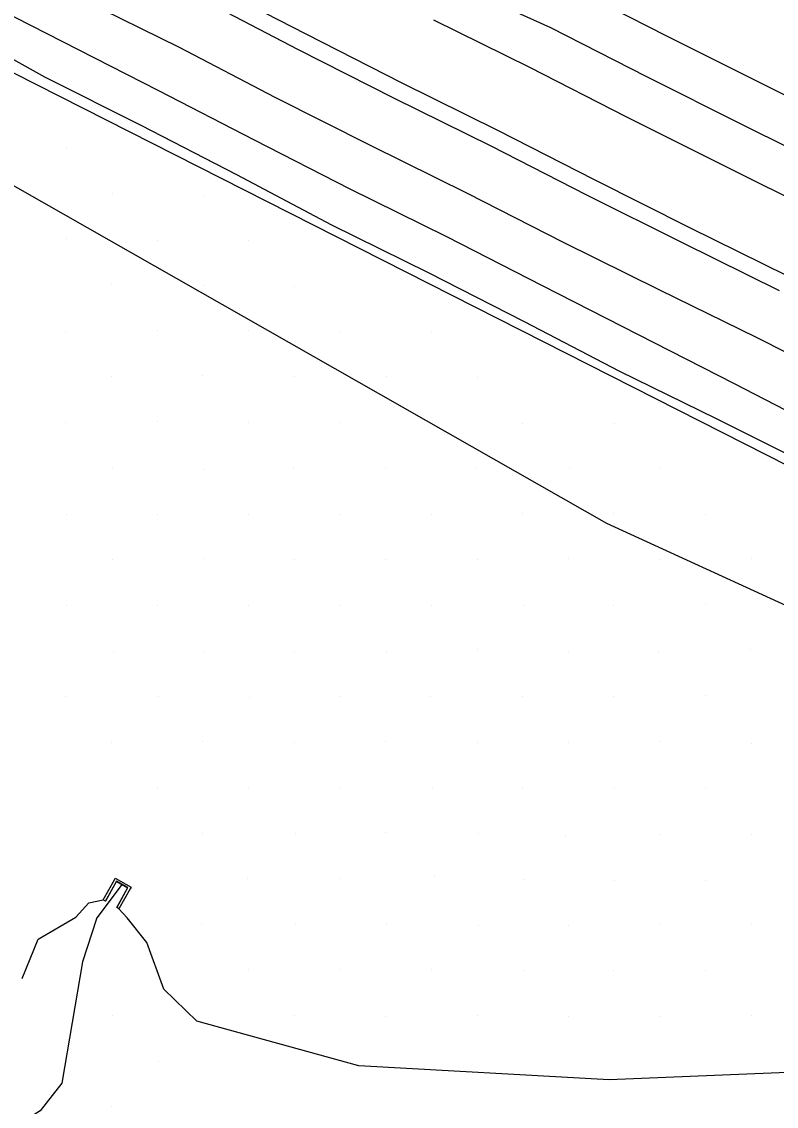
# Model space of a CAD drawing. Extents: x 1602514 to 1609837, y 863887 to 871157.
# Drawn here: x 1606498.7 to 1606674, y 866022.4 to 866274.3 of the extents above; entities that cross this region are included whole.
import ezdxf

# ---------------------------------------------------------------- set-up
doc = ezdxf.new("R2010")
doc.units = 0
for name, color, linetype in [('Survey-Centerline', 7, 'Continuous'), ('Survey-Drainage structures-concrete', 7, 'Continuous'), ('Survey-Edge of pavement', 7, 'Continuous'), ('Survey-Flow line', 7, 'Continuous'), ('Survey-Ridge Lines', 7, 'Continuous'), ('Survey-Safety', 7, 'Continuous'), ('Survey-Shoulders', 7, 'Continuous'), ('Survey-Spot dirt', 7, 'Continuous'), ('Survey-Vegetation trees', 7, 'Continuous')]:
    doc.layers.add(name, color=color, linetype=linetype)

msp = doc.modelspace()

# ---------------------------------------------------------------- linework, layer by layer
at = {"layer": 'Survey-Centerline'}
msp.add_lwpolyline([(1606691.13, 866189.94), (1606669.36, 866200.9), (1606646.91, 866211.9), (1606624.51, 866222.99), (1606602.26, 866234.38), (1606579.84, 866245.44), (1606557.52, 866256.69), (1606535.35, 866268.27), (1606512.94, 866279.33)], dxfattribs=at)
msp.add_lwpolyline([(1606691.13, 866189.94), (1606669.36, 866200.9), (1606646.91, 866211.9), (1606624.51, 866222.99), (1606602.26, 866234.38), (1606579.84, 866245.44), (1606557.52, 866256.69), (1606535.35, 866268.27), (1606512.94, 866279.33)], dxfattribs=at)
at = {"layer": 'Survey-Drainage structures-concrete'}
msp.add_lwpolyline([(1606520.75, 866068.55), (1606523.37, 866073.19), (1606520.73, 866074.7), (1606518.11, 866070.06), (1606517.59, 866070.36), (1606520.2, 866075), (1606520.42, 866075.39), (1606524.1, 866073.29), (1606523.88, 866072.9), (1606521.26, 866068.26), (1606520.75, 866068.55)], dxfattribs=at)
msp.add_lwpolyline([(1606520.75, 866068.55), (1606523.37, 866073.19), (1606520.73, 866074.7), (1606518.11, 866070.06), (1606517.59, 866070.36), (1606520.2, 866075), (1606520.42, 866075.39), (1606524.1, 866073.29), (1606523.88, 866072.9), (1606521.26, 866068.26), (1606520.75, 866068.55)], dxfattribs=at)
at = {"layer": 'Survey-Edge of pavement'}
for points in [[(1606485.93, 866281.09), (1606508.18, 866269.68), (1606530.43, 866258.28), (1606552.66, 866246.85), (1606574.92, 866235.47), (1606597.34, 866224.41), (1606619.6, 866213.02), (1606641.84, 866201.61), (1606664.13, 866190.29), (1606685.61, 866179.15)], [(1606485.93, 866281.09), (1606508.18, 866269.68), (1606530.43, 866258.28), (1606552.66, 866246.85), (1606574.92, 866235.47), (1606597.34, 866224.41), (1606619.6, 866213.02), (1606641.84, 866201.61), (1606664.13, 866190.29), (1606685.61, 866179.15)], [(1606674.71, 866211.74), (1606652.31, 866222.83), (1606629.96, 866234.02), (1606607.7, 866245.41), (1606585.28, 866256.47), (1606562.98, 866267.75), (1606540.84, 866279.38)], [(1606674.71, 866211.74), (1606652.31, 866222.83), (1606629.96, 866234.02), (1606607.7, 866245.41), (1606585.28, 866256.47), (1606562.98, 866267.75), (1606540.84, 866279.38)]]:
    msp.add_lwpolyline(points, dxfattribs=at)
at = {"layer": 'Survey-Flow line'}
msp.add_line((1606516.05, 866065.92), (1606522, 866073.88), dxfattribs=at)
msp.add_line((1606516.05, 866065.92), (1606522, 866073.88), dxfattribs=at)
for points in [[(1606598.68, 866283.29), (1606621.49, 866272.97), (1606643.8, 866261.55), (1606666, 866250.44), (1606688.04, 866239.52), (1606710.54, 866229.06), (1606732.96, 866216.98), (1606755.28, 866205.6), (1606777.51, 866194.14), (1606799.89, 866183.1), (1606822.08, 866171.58), (1606844.26, 866160.08), (1606866.5, 866148.69), (1606888.8, 866137.47), (1606910.7, 866125.29), (1606931.3, 866115.75)], [(1606598.68, 866283.29), (1606621.49, 866272.97), (1606643.8, 866261.55), (1606666, 866250.44), (1606688.04, 866239.52), (1606710.54, 866229.06), (1606732.96, 866216.98), (1606755.28, 866205.6), (1606777.51, 866194.14), (1606799.89, 866183.1), (1606822.08, 866171.58), (1606844.26, 866160.08), (1606866.5, 866148.69), (1606888.8, 866137.47), (1606910.7, 866125.29), (1606931.3, 866115.75)], [(1606516.05, 866065.92), (1606512.84, 866055.97), (1606507.99, 866027.76), (1606502.98, 866021.3), (1606499.31, 866018.98), (1606497.43, 866014.05), (1606494.46, 865995.34), (1606489.87, 865978.19), (1606491.22, 865960.77), (1606492.67, 865954.73), (1606496.71, 865949.53), (1606500.7, 865948.56), (1606503.92, 865944.49), (1606503.63, 865939.53), (1606500.04, 865931.46), (1606494.91, 865923.62), (1606490.81, 865920.26), (1606478.73, 865913.2), (1606476.96, 865910.03)], [(1606516.05, 866065.92), (1606512.84, 866055.97), (1606507.99, 866027.76), (1606502.98, 866021.3), (1606499.31, 866018.98), (1606497.43, 866014.05), (1606494.46, 865995.34), (1606489.87, 865978.19), (1606491.22, 865960.77), (1606492.67, 865954.73), (1606496.71, 865949.53), (1606500.7, 865948.56), (1606503.92, 865944.49), (1606503.63, 865939.53), (1606500.04, 865931.46), (1606494.91, 865923.62), (1606490.81, 865920.26), (1606478.73, 865913.2), (1606476.96, 865910.03)]]:
    msp.add_lwpolyline(points, dxfattribs=at)
at = {"layer": 'Survey-Ridge Lines'}
for points in [[(1606715.32, 866238.42), (1606692.46, 866249.05), (1606670.66, 866259.85), (1606648.51, 866270.94), (1606626.28, 866282.31)], [(1606715.32, 866238.42), (1606692.46, 866249.05), (1606670.66, 866259.85), (1606648.51, 866270.94), (1606626.28, 866282.31)], [(1606705.77, 866219.71), (1606683.61, 866230), (1606661.34, 866241.02), (1606639.1, 866252.16), (1606616.71, 866263.61), (1606594.4, 866274.62)], [(1606705.77, 866219.71), (1606683.61, 866230), (1606661.34, 866241.02), (1606639.1, 866252.16), (1606616.71, 866263.61), (1606594.4, 866274.62)], [(1606518.11, 866070.06), (1606520.72, 866074.61), (1606523.27, 866073.15), (1606520.75, 866068.55)], [(1606518.11, 866070.06), (1606520.72, 866074.61), (1606523.27, 866073.15), (1606520.75, 866068.55)], [(1606498.8, 866052.1), (1606502.49, 866061.17), (1606511.23, 866066.32), (1606514.3, 866069.67), (1606517.59, 866070.36)], [(1606498.8, 866052.1), (1606502.49, 866061.17), (1606511.23, 866066.32), (1606514.3, 866069.67), (1606517.59, 866070.36)], [(1606906.87, 866006.79), (1606879.63, 866008.27), (1606859.34, 866023.35), (1606833.7, 866029.1), (1606772.24, 866025.09), (1606712.25, 866031.69), (1606635.17, 866028.5), (1606576.95, 866031.77), (1606539.33, 866042.15), (1606531.66, 866049.55), (1606527.71, 866060.46), (1606523.17, 866066.12), (1606521.26, 866068.26)], [(1606906.87, 866006.79), (1606879.63, 866008.27), (1606859.34, 866023.35), (1606833.7, 866029.1), (1606772.24, 866025.09), (1606712.25, 866031.69), (1606635.17, 866028.5), (1606576.95, 866031.77), (1606539.33, 866042.15), (1606531.66, 866049.55), (1606527.71, 866060.46), (1606523.17, 866066.12), (1606521.26, 866068.26)]]:
    msp.add_lwpolyline(points, dxfattribs=at)
at = {"layer": 'Survey-Safety'}
msp.add_lwpolyline([(1606858.49, 866079.37), (1606754.46, 866131.61), (1606620.04, 866199.84), (1606475.44, 866273.19), (1606354.02, 866337.22)], dxfattribs=at)
msp.add_lwpolyline([(1606858.49, 866079.37), (1606754.46, 866131.61), (1606620.04, 866199.84), (1606475.44, 866273.19), (1606354.02, 866337.22)], dxfattribs=at)
at = {"layer": 'Survey-Shoulders'}
for points in [[(1606681.58, 866171.28), (1606660.07, 866182.07), (1606637.62, 866193.06), (1606615.43, 866204.58), (1606593.17, 866215.97), (1606570.75, 866227.03), (1606548.65, 866238.73), (1606526.41, 866250.14), (1606504.07, 866261.37), (1606482.21, 866273.56), (1606458.36, 866285.14)], [(1606681.58, 866171.28), (1606660.07, 866182.07), (1606637.62, 866193.06), (1606615.43, 866204.58), (1606593.17, 866215.97), (1606570.75, 866227.03), (1606548.65, 866238.73), (1606526.41, 866250.14), (1606504.07, 866261.37), (1606482.21, 866273.56), (1606458.36, 866285.14)], [(1606676.45, 866215.26), (1606654.05, 866226.36), (1606631.7, 866237.55), (1606609.44, 866248.94), (1606587.03, 866260), (1606564.76, 866271.38), (1606542.54, 866282.83)], [(1606676.45, 866215.26), (1606654.05, 866226.36), (1606631.7, 866237.55), (1606609.44, 866248.94), (1606587.03, 866260), (1606564.76, 866271.38), (1606542.54, 866282.83)]]:
    msp.add_lwpolyline(points, dxfattribs=at)
at = {"layer": 'Survey-Spot dirt'}
for p, q in [((1606509.07, 866244.91), (1606509.07, 866244.91)), ((1606509.07, 866244.91), (1606509.07, 866244.91)), ((1606519.72, 866234.42), (1606519.72, 866234.42)), ((1606519.72, 866234.42), (1606519.72, 866234.42)), ((1606540.9, 866233.83), (1606540.9, 866233.83)), ((1606540.9, 866233.83), (1606540.9, 866233.83)), ((1606509.12, 866223.83), (1606509.12, 866223.83)), ((1606509.12, 866223.83), (1606509.12, 866223.83)), ((1606530.23, 866223.41), (1606530.23, 866223.41)), ((1606530.23, 866223.41), (1606530.23, 866223.41)), ((1606551.27, 866223.58), (1606551.27, 866223.58)), ((1606551.27, 866223.58), (1606551.27, 866223.58)), ((1606519.48, 866213.4), (1606519.48, 866213.4)), ((1606519.48, 866213.4), (1606519.48, 866213.4)), ((1606540.84, 866213), (1606540.84, 866213)), ((1606540.84, 866213), (1606540.84, 866213)), ((1606562.06, 866212.85), (1606562.06, 866212.85)), ((1606562.06, 866212.85), (1606562.06, 866212.85)), ((1606508.79, 866202.39), (1606508.79, 866202.39)), ((1606508.79, 866202.39), (1606508.79, 866202.39)), ((1606530.13, 866202.67), (1606530.13, 866202.67)), ((1606530.13, 866202.67), (1606530.13, 866202.67)), ((1606551.44, 866202.5), (1606551.44, 866202.5)), ((1606551.44, 866202.5), (1606551.44, 866202.5)), ((1606572.6, 866202.26), (1606572.6, 866202.26)), ((1606572.6, 866202.26), (1606572.6, 866202.26)), ((1606593.81, 866202.22), (1606593.81, 866202.22)), ((1606593.81, 866202.22), (1606593.81, 866202.22)), ((1606519.62, 866191.93), (1606519.62, 866191.93)), ((1606519.62, 866191.93), (1606519.62, 866191.93)), ((1606540.66, 866192.07), (1606540.66, 866192.07)), ((1606540.66, 866192.07), (1606540.66, 866192.07)), ((1606562.06, 866191.82), (1606562.06, 866191.82)), ((1606562.06, 866191.82), (1606562.06, 866191.82)), ((1606583.43, 866191.77), (1606583.43, 866191.77)), ((1606583.43, 866191.77), (1606583.43, 866191.77)), ((1606604.64, 866191.69), (1606604.64, 866191.69)), ((1606604.64, 866191.69), (1606604.64, 866191.69)), ((1606508.92, 866181.16), (1606508.92, 866181.16)), ((1606508.92, 866181.16), (1606508.92, 866181.16)), ((1606530.23, 866181.39), (1606530.23, 866181.39)), ((1606530.23, 866181.39), (1606530.23, 866181.39)), ((1606551.45, 866181.21), (1606551.45, 866181.21)), ((1606551.45, 866181.21), (1606551.45, 866181.21)), ((1606572.47, 866181.23), (1606572.47, 866181.23)), ((1606572.47, 866181.23), (1606572.47, 866181.23)), ((1606593.98, 866180.98), (1606593.98, 866180.98)), ((1606593.98, 866180.98), (1606593.98, 866180.98)), ((1606615.06, 866180.99), (1606615.06, 866180.99)), ((1606615.06, 866180.99), (1606615.06, 866180.99)), ((1606636.4, 866181.03), (1606636.4, 866181.03)), ((1606636.4, 866181.03), (1606636.4, 866181.03)), ((1606625.89, 866170.84), (1606625.89, 866170.84)), ((1606625.89, 866170.84), (1606625.89, 866170.84)), ((1606519.69, 866170.59), (1606519.69, 866170.59)), ((1606519.69, 866170.59), (1606519.69, 866170.59)), ((1606540.89, 866170.38), (1606540.89, 866170.38)), ((1606540.89, 866170.38), (1606540.89, 866170.38)), ((1606561.87, 866170.6), (1606561.87, 866170.6)), ((1606561.87, 866170.6), (1606561.87, 866170.6)), ((1606583.13, 866170.68), (1606583.13, 866170.68)), ((1606583.13, 866170.68), (1606583.13, 866170.68)), ((1606604.38, 866170.6), (1606604.38, 866170.6)), ((1606604.38, 866170.6), (1606604.38, 866170.6)), ((1606646.82, 866170.56), (1606646.82, 866170.56)), ((1606646.82, 866170.56), (1606646.82, 866170.56)), ((1606509.1, 866159.94), (1606509.1, 866159.94)), ((1606509.1, 866159.94), (1606509.1, 866159.94)), ((1606530.32, 866159.91), (1606530.32, 866159.91)), ((1606530.32, 866159.91), (1606530.32, 866159.91)), ((1606551.45, 866159.83), (1606551.45, 866159.83)), ((1606551.45, 866159.83), (1606551.45, 866159.83)), ((1606572.66, 866159.91), (1606572.66, 866159.91)), ((1606572.66, 866159.91), (1606572.66, 866159.91)), ((1606593.84, 866159.92), (1606593.84, 866159.92)), ((1606593.84, 866159.92), (1606593.84, 866159.92)), ((1606615.05, 866160.11), (1606615.05, 866160.11)), ((1606615.05, 866160.11), (1606615.05, 866160.11)), ((1606636.03, 866160.08), (1606636.03, 866160.08)), ((1606636.03, 866160.08), (1606636.03, 866160.08)), ((1606657.52, 866159.89), (1606657.52, 866159.89)), ((1606657.52, 866159.89), (1606657.52, 866159.89)), ((1606519.72, 866149.38), (1606519.72, 866149.38)), ((1606519.72, 866149.38), (1606519.72, 866149.38)), ((1606541.08, 866149.55), (1606541.08, 866149.55)), ((1606541.08, 866149.55), (1606541.08, 866149.55)), ((1606562.03, 866149.28), (1606562.03, 866149.28)), ((1606562.03, 866149.28), (1606562.03, 866149.28)), ((1606583.12, 866149.35), (1606583.12, 866149.35)), ((1606583.12, 866149.35), (1606583.12, 866149.35)), ((1606604.44, 866149.28), (1606604.44, 866149.28)), ((1606604.44, 866149.28), (1606604.44, 866149.28)), ((1606625.73, 866149.63), (1606625.73, 866149.63)), ((1606625.73, 866149.63), (1606625.73, 866149.63)), ((1606646.85, 866149.33), (1606646.85, 866149.33)), ((1606646.85, 866149.33), (1606646.85, 866149.33)), ((1606668.13, 866149.61), (1606668.13, 866149.61)), ((1606668.13, 866149.61), (1606668.13, 866149.61)), ((1606509.1, 866138.61), (1606509.1, 866138.61)), ((1606509.1, 866138.61), (1606509.1, 866138.61)), ((1606530.2, 866138.65), (1606530.2, 866138.65)), ((1606530.2, 866138.65), (1606530.2, 866138.65)), ((1606551.42, 866138.73), (1606551.42, 866138.73)), ((1606551.42, 866138.73), (1606551.42, 866138.73)), ((1606572.68, 866138.69), (1606572.68, 866138.69)), ((1606572.68, 866138.69), (1606572.68, 866138.69)), ((1606593.9, 866138.76), (1606593.9, 866138.76)), ((1606593.9, 866138.76), (1606593.9, 866138.76)), ((1606615.19, 866138.78), (1606615.19, 866138.78)), ((1606615.19, 866138.78), (1606615.19, 866138.78)), ((1606636.17, 866138.61), (1606636.17, 866138.61)), ((1606636.17, 866138.61), (1606636.17, 866138.61)), ((1606657.44, 866138.99), (1606657.44, 866138.99)), ((1606657.44, 866138.99), (1606657.44, 866138.99)), ((1606562.08, 866128.05), (1606562.08, 866128.05)), ((1606562.08, 866128.05), (1606562.08, 866128.05)), ((1606604.49, 866128.41), (1606604.49, 866128.41)), ((1606604.49, 866128.41), (1606604.49, 866128.41)), ((1606625.67, 866128.12), (1606625.67, 866128.12)), ((1606625.67, 866128.12), (1606625.67, 866128.12)), ((1606646.64, 866128.08), (1606646.64, 866128.08)), ((1606646.64, 866128.08), (1606646.64, 866128.08)), ((1606667.93, 866128.47), (1606667.93, 866128.47)), ((1606667.93, 866128.47), (1606667.93, 866128.47)), ((1606519.92, 866127.9), (1606519.92, 866127.9)), ((1606519.92, 866127.9), (1606519.92, 866127.9)), ((1606540.95, 866127.97), (1606540.95, 866127.97)), ((1606540.95, 866127.97), (1606540.95, 866127.97)), ((1606583.33, 866127.9), (1606583.33, 866127.9)), ((1606583.33, 866127.9), (1606583.33, 866127.9)), ((1606508.88, 866117.46), (1606508.88, 866117.46)), ((1606508.88, 866117.46), (1606508.88, 866117.46)), ((1606530.35, 866117.47), (1606530.35, 866117.47)), ((1606530.35, 866117.47), (1606530.35, 866117.47)), ((1606551.52, 866117.33), (1606551.52, 866117.33)), ((1606551.52, 866117.33), (1606551.52, 866117.33)), ((1606572.4, 866117.54), (1606572.4, 866117.54)), ((1606572.4, 866117.54), (1606572.4, 866117.54)), ((1606593.72, 866117.57), (1606593.72, 866117.57)), ((1606593.72, 866117.57), (1606593.72, 866117.57)), ((1606615, 866117.5), (1606615, 866117.5)), ((1606615, 866117.5), (1606615, 866117.5)), ((1606636.13, 866117.45), (1606636.13, 866117.45)), ((1606636.13, 866117.45), (1606636.13, 866117.45)), ((1606657.57, 866117.86), (1606657.57, 866117.86)), ((1606657.57, 866117.86), (1606657.57, 866117.86)), ((1606519.64, 866106.87), (1606519.64, 866106.87)), ((1606519.64, 866106.87), (1606519.64, 866106.87)), ((1606540.76, 866107.04), (1606540.76, 866107.04)), ((1606540.76, 866107.04), (1606540.76, 866107.04)), ((1606562.03, 866106.89), (1606562.03, 866106.89)), ((1606562.03, 866106.89), (1606562.03, 866106.89)), ((1606583.23, 866107.09), (1606583.23, 866107.09)), ((1606583.23, 866107.09), (1606583.23, 866107.09)), ((1606604.54, 866106.83), (1606604.54, 866106.83)), ((1606604.54, 866106.83), (1606604.54, 866106.83)), ((1606625.64, 866106.89), (1606625.64, 866106.89)), ((1606625.64, 866106.89), (1606625.64, 866106.89)), ((1606647.01, 866107.04), (1606647.01, 866107.04)), ((1606647.01, 866107.04), (1606647.01, 866107.04)), ((1606668.29, 866106.64), (1606668.29, 866106.64)), ((1606668.29, 866106.64), (1606668.29, 866106.64)), ((1606530.2, 866096.47), (1606530.2, 866096.47)), ((1606530.2, 866096.47), (1606530.2, 866096.47)), ((1606551.38, 866096.34), (1606551.38, 866096.34)), ((1606551.38, 866096.34), (1606551.38, 866096.34)), ((1606572.79, 866096.32), (1606572.79, 866096.32)), ((1606572.79, 866096.32), (1606572.79, 866096.32)), ((1606594.11, 866096.27), (1606594.11, 866096.27)), ((1606594.11, 866096.27), (1606594.11, 866096.27)), ((1606615.01, 866096.22), (1606615.01, 866096.22)), ((1606615.01, 866096.22), (1606615.01, 866096.22)), ((1606636.34, 866096.24), (1606636.34, 866096.24)), ((1606636.34, 866096.24), (1606636.34, 866096.24)), ((1606657.49, 866096.27), (1606657.49, 866096.27)), ((1606657.49, 866096.27), (1606657.49, 866096.27)), ((1606540.62, 866085.68), (1606540.62, 866085.68)), ((1606540.62, 866085.68), (1606540.62, 866085.68)), ((1606562.23, 866085.71), (1606562.23, 866085.71)), ((1606562.23, 866085.71), (1606562.23, 866085.71)), ((1606583.17, 866085.91), (1606583.17, 866085.91)), ((1606583.17, 866085.91), (1606583.17, 866085.91)), ((1606604.76, 866085.73), (1606604.76, 866085.73)), ((1606604.76, 866085.73), (1606604.76, 866085.73)), ((1606646.9, 866085.52), (1606646.9, 866085.52)), ((1606646.9, 866085.52), (1606646.9, 866085.52)), ((1606668.3, 866085.57), (1606668.3, 866085.57)), ((1606668.3, 866085.57), (1606668.3, 866085.57)), ((1606625.06, 866084.99), (1606625.06, 866084.99)), ((1606625.06, 866084.99), (1606625.06, 866084.99)), ((1606551.22, 866075.18), (1606551.22, 866075.18)), ((1606551.22, 866075.18), (1606551.22, 866075.18)), ((1606572.58, 866075.37), (1606572.58, 866075.37)), ((1606572.58, 866075.37), (1606572.58, 866075.37)), ((1606594.63, 866075.71), (1606594.63, 866075.71)), ((1606594.63, 866075.71), (1606594.63, 866075.71)), ((1606615.2, 866075.15), (1606615.2, 866075.15)), ((1606615.2, 866075.15), (1606615.2, 866075.15)), ((1606636.34, 866074.78), (1606636.34, 866074.78)), ((1606636.34, 866074.78), (1606636.34, 866074.78)), ((1606657.4, 866074.76), (1606657.4, 866074.76)), ((1606657.4, 866074.76), (1606657.4, 866074.76)), ((1606540.51, 866064.56), (1606540.51, 866064.56)), ((1606540.51, 866064.56), (1606540.51, 866064.56)), ((1606562.18, 866064.72), (1606562.18, 866064.72)), ((1606562.18, 866064.72), (1606562.18, 866064.72)), ((1606583.31, 866064.52), (1606583.31, 866064.52)), ((1606583.31, 866064.52), (1606583.31, 866064.52)), ((1606604.69, 866064.32), (1606604.69, 866064.32)), ((1606604.69, 866064.32), (1606604.69, 866064.32)), ((1606625.71, 866064.34), (1606625.71, 866064.34)), ((1606625.71, 866064.34), (1606625.71, 866064.34)), ((1606647.13, 866064.58), (1606647.13, 866064.58)), ((1606647.13, 866064.58), (1606647.13, 866064.58)), ((1606668.3, 866064.57), (1606668.3, 866064.57)), ((1606668.3, 866064.57), (1606668.3, 866064.57)), ((1606551.47, 866054.14), (1606551.47, 866054.14)), ((1606551.47, 866054.14), (1606551.47, 866054.14)), ((1606572.79, 866054.11), (1606572.79, 866054.11)), ((1606572.79, 866054.11), (1606572.79, 866054.11)), ((1606593.82, 866054.08), (1606593.82, 866054.08)), ((1606593.82, 866054.08), (1606593.82, 866054.08)), ((1606615.17, 866053.97), (1606615.17, 866053.97)), ((1606615.17, 866053.97), (1606615.17, 866053.97)), ((1606636.25, 866053.95), (1606636.25, 866053.95)), ((1606636.25, 866053.95), (1606636.25, 866053.95)), ((1606657.57, 866053.95), (1606657.57, 866053.95)), ((1606657.57, 866053.95), (1606657.57, 866053.95)), ((1606519.8, 866043.55), (1606519.8, 866043.55)), ((1606519.8, 866043.55), (1606519.8, 866043.55)), ((1606561.95, 866043.5), (1606561.95, 866043.5)), ((1606561.95, 866043.5), (1606561.95, 866043.5)), ((1606583.08, 866043.29), (1606583.08, 866043.29)), ((1606583.08, 866043.29), (1606583.08, 866043.29)), ((1606604.46, 866043.42), (1606604.46, 866043.42)), ((1606604.46, 866043.42), (1606604.46, 866043.42)), ((1606625.73, 866043.25), (1606625.73, 866043.25)), ((1606625.73, 866043.25), (1606625.73, 866043.25)), ((1606646.82, 866043.25), (1606646.82, 866043.25)), ((1606646.82, 866043.25), (1606646.82, 866043.25)), ((1606668.21, 866043.43), (1606668.21, 866043.43)), ((1606668.21, 866043.43), (1606668.21, 866043.43)), ((1606509.05, 866032.87), (1606509.05, 866032.87)), ((1606509.05, 866032.87), (1606509.05, 866032.87)), ((1606530.42, 866032.71), (1606530.42, 866032.71)), ((1606530.42, 866032.71), (1606530.42, 866032.71)), ((1606519.61, 866022.42), (1606519.61, 866022.42)), ((1606519.61, 866022.42), (1606519.61, 866022.42))]:
    msp.add_line(p, q, dxfattribs=at)
at = {"layer": 'Survey-Vegetation trees'}
msp.add_lwpolyline([(1605868.24, 866270.35), (1605917, 866264.25), (1606013.01, 866150.65), (1606159.29, 865970.73), (1606288.82, 865873.91), (1606519.68, 865754.98), (1606525.78, 865726.01), (1606624.06, 865677.98), (1606673.59, 865661.97), (1606653.02, 865637.57), (1606750.54, 865552.19), (1606932.64, 865405.81), (1606897.48, 865634.77), (1606852.53, 866057.89), (1606634.62, 866157.76), (1606377.05, 866304.34), (1606183.52, 866423.27), (1605933.61, 866558.21), (1605731.71, 866735.08)], dxfattribs=at)
msp.add_lwpolyline([(1605868.24, 866270.35), (1605917, 866264.25), (1606013.01, 866150.65), (1606159.29, 865970.73), (1606288.82, 865873.91), (1606519.68, 865754.98), (1606525.78, 865726.01), (1606624.06, 865677.98), (1606673.59, 865661.97), (1606653.02, 865637.57), (1606750.54, 865552.19), (1606932.64, 865405.81), (1606897.48, 865634.77), (1606852.53, 866057.89), (1606634.62, 866157.76), (1606377.05, 866304.34), (1606183.52, 866423.27), (1605933.61, 866558.21), (1605731.71, 866735.08)], dxfattribs=at)

doc.saveas('drawing.dxf')
